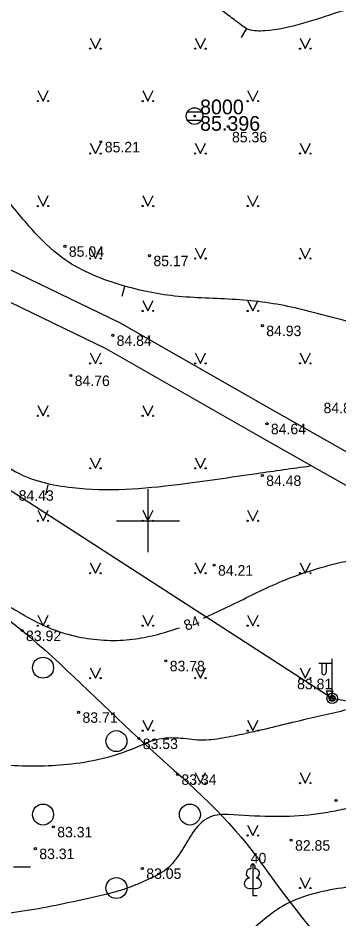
# Model space of a CAD drawing. Extents: x 576692 to 577659, y 273254 to 273799.
# Drawn here: x 577393.81 to 577409.11, y 273331.02 to 273373.96 of the extents above; entities that cross this region are included whole.
import ezdxf

# ---------------------------------------------------------------- set-up
doc = ezdxf.new("R2010")
doc.units = 0
for name, color, linetype in [('APGR_SARK_####_####_#', 7, 'Continuous'), ('BUVE_BALK_####_####_#', 7, 'Continuous'), ('CKOM_DEGV_ELEM_TKST_#', 7, 'Continuous'), ('CKOM_ELEM_####_####_#', 7, 'Continuous'), ('ELEK_ELEM_####_####_#', 7, 'Continuous'), ('GEOD_ELEM_####_TKST_#', 7, 'Continuous'), ('GEOD_SITP_####_TKST_#', 7, 'Continuous'), ('HIDT_REZV_####_TKST_#', 7, 'Continuous'), ('LKAN_ELEM_PAST_TKST_#', 7, 'Continuous'), ('RELJ_ELEM_####_####_#', 7, 'Continuous'), ('RELJ_HORZ_PAMT_####_#', 7, 'Continuous'), ('TERT_DIAM_####_TKST_#', 7, 'Continuous'), ('TERT_KONT_####_####_#', 7, 'Continuous'), ('TERT_KRND_####_####_#', 7, 'Continuous')]:
    doc.layers.add(name, color=color, linetype=linetype)

msp = doc.modelspace()

# ---------------------------------------------------------------- linework, layer by layer
at = {"layer": 'BUVE_BALK_####_####_#'}
msp.add_spline([(577351.643, 273371.209), (577352.97, 273370.365), (577358.673, 273367), (577364.631, 273363.026), (577370.451, 273359.144), (577374.944, 273356.298), (577379.507, 273353.374), (577386.453, 273349.697), (577394.005, 273344.768), (577399.57, 273339.622), (577404.74, 273334.558), (577406.081, 273332.747), (577417.004, 273319.803), (577424.343, 273307.723), (577430.766, 273297.003)], degree=3, dxfattribs=at)
at = {"layer": 'CKOM_ELEM_####_####_#'}
for p, q in [((577401.882, 273369.484), (577402.568, 273369.484)), ((577401.882, 273369.088), (577402.568, 273369.088)), ((577400, 273351.5), (577400, 273350)), ((577398.5, 273350), (577400, 273350)), ((577400, 273350), (577400, 273348.5)), ((577400, 273350), (577401.5, 273350))]:
    msp.add_line(p, q, dxfattribs=at)
for radius in [0.396, 0.04]:
    msp.add_circle((577402.225, 273369.286), radius, dxfattribs=at)
at = {"layer": 'ELEK_ELEM_####_####_#'}
for points in [[(577391.467, 273362.913), (577398.65, 273359.456), (577406.021, 273355.233), (577412.871, 273351.365), (577420.292, 273348.791), (577425.931, 273347.52), (577432.198, 273346.42), (577437.655, 273344.873)], [(577390.859, 273361.651), (577397.998, 273358.216), (577405.329, 273354.017), (577412.293, 273350.083), (577419.908, 273347.443), (577425.655, 273346.146), (577431.888, 273345.052), (577437.383, 273343.525)]]:
    msp.add_lwpolyline(points, dxfattribs=at)
at = {"layer": 'GEOD_ELEM_####_TKST_#'}
for points in [[(577377.283, 273359.412), (577377.897, 273358.674), (577379.255, 273357.174), (577380.64, 273355.714), (577383.588, 273352.98), (577384.522, 273352.221), (577385.467, 273351.478), (577387.392, 273350.041), (577391.505, 273347.163), (577392.246, 273346.659), (577392.991, 273346.173), (577393.758, 273345.702), (577394.156, 273345.472), (577394.567, 273345.244), (577395.744, 273344.73), (577396.968, 273344.417), (577398.206, 273344.301), (577398.819, 273344.316), (577399.423, 273344.378), (577400.465, 273344.587), (577401.502, 273344.903)], [(577402.648, 273345.358), (577403.733, 273345.863), (577404.799, 273346.387), (577405.869, 273346.895), (577406.969, 273347.349), (577409.969, 273348.184), (577410.557, 273348.29), (577411.144, 273348.374), (577412.32, 273348.401), (577413.763, 273348.275)]]:
    msp.add_spline(points, degree=3, dxfattribs=at)
at = {"layer": 'GEOD_SITP_####_TKST_#'}
for p, q in [((577404.462, 273373.031), (577404.711, 273373.465)), ((577398.771, 273360.701), (577398.906, 273361.182)), ((577395.132, 273351.23), (577395.24, 273351.718))]:
    msp.add_line(p, q, dxfattribs=at)
for points in [[(577428.168, 273375.168), (577425.139, 273374.524), (577422.826, 273374.012), (577421.708, 273373.799), (577420.774, 273373.753), (577420.519, 273373.817), (577420.27, 273373.998), (577420.215, 273374.174), (577420.192, 273374.445), (577420.452, 273375.593), (577420.77, 273377.049), (577420.839, 273377.78), (577420.801, 273378.145), (577420.758, 273378.327), (577420.605, 273378.529), (577420.356, 273378.736), (577419.735, 273378.92), (577419.279, 273378.779), (577418.774, 273378.388), (577418.548, 273378.191), (577418.308, 273378.004), (577417.593, 273377.512), (577416.866, 273377.059), (577415.479, 273376.297), (577414.768, 273376.01), (577414.048, 273375.75), (577412.594, 273375.276), (577410.845, 273374.731), (577409.09, 273374.234), (577405.568, 273373.347), (577404.8, 273373.416), (577404.197, 273373.813), (577403.641, 273374.234), (577402.637, 273375.138), (577400.863, 273377.135), (577400.246, 273377.889), (577397.139, 273381.946), (577394.643, 273385.194), (577394.142, 273385.923), (577389.748, 273392.641), (577389.025, 273393.685), (577388.671, 273394.211), (577388.503, 273394.481), (577388.344, 273394.756), (577388.194, 273395.081), (577387.08, 273397.531), (577386.491, 273398.74), (577385.827, 273399.914), (577385.168, 273400.844), (577384.435, 273401.715), (577382.946, 273403.439), (577382.886, 273403.517), (577382.101, 273404.728), (577381.363, 273405.968), (577379.875, 273408.44), (577379.085, 273409.645), (577377.613, 273411.807), (577377.113, 273412.672), (577375.561, 273415.995), (577375.548, 273416.03), (577375.543, 273416.041), (577375.54, 273416.049), (577375.316, 273417.411), (577375.414, 273418.826), (577375.464, 273419.186), (577375.526, 273419.545), (577375.594, 273420.266), (577375.521, 273421.363), (577375.434, 273422.397), (577375.251, 273423.095), (577375.076, 273423.421), (577374.843, 273423.729), (577374.575, 273423.928)], [(577429.591, 273361.951), (577428.311, 273361.772), (577427.265, 273361.772), (577424.852, 273362.177), (577423.195, 273361.65), (577421.402, 273360.267), (577420, 273360), (577419.611, 273359.734), (577419.101, 273357.06), (577418.153, 273356.539), (577416.36, 273356.29), (577414.77, 273356.692), (577414.204, 273357.222), (577414.068, 273358.431), (577414.75, 273360), (577412.925, 273359.58), (577411.269, 273359.239), (577409.996, 273359.395), (577407.012, 273360.145), (577404.198, 273360.541), (577401.27, 273360.711), (577398.625, 273361.263), (577395.896, 273362.55), (577394.467, 273363.895), (577392.827, 273365.875), (577391.37, 273367.743), (577389.588, 273370.842), (577388.428, 273374.351), (577387.382, 273378.908), (577385.882, 273384.893), (577385.006, 273387.129), (577383.563, 273389.463), (577382.149, 273391.657), (577381.116, 273393.793), (577379.843, 273396.411), (577378.669, 273398.449), (577376.774, 273401.208), (577375.388, 273403.458), (577374.087, 273405.552), (577372.744, 273407.052), (577371.612, 273409.075), (577370.34, 273411.755)], [(577367.535, 273400.415), (577367.632, 273400.396), (577368.086, 273400.276), (577368.539, 273400.107), (577369.41, 273399.689), (577370.202, 273399.194), (577370.923, 273398.612), (577371.583, 273397.936), (577372.847, 273396.347), (577373.41, 273395.522), (577373.928, 273394.663), (577374.372, 273393.829), (577374.868, 273393.037), (577375.066, 273392.807), (577375.289, 273392.601), (577375.518, 273392.399), (577375.733, 273392.182), (577376.123, 273391.703), (577376.436, 273391.164), (577376.661, 273390.559), (577376.819, 273389.946), (577376.917, 273389.326), (577376.958, 273388.7), (577377.035, 273384.769), (577377.062, 273382.493), (577377.152, 273380.383), (577377.225, 273379.329), (577377.306, 273378.276), (577377.53, 273376.383), (577377.743, 273375.378), (577378.809, 273371.569), (577379.1, 273370.371), (577380.81, 273363.592), (577384.769, 273360.093), (577387.183, 273359.124), (577388.703, 273358.125), (577393.707, 273352.334), (577396.398, 273351.581), (577401.423, 273351.732), (577405.187, 273352.259), (577407.728, 273352.617)], [(577365.349, 273362.547), (577366.492, 273359.379), (577367.657, 273356.774), (577368.348, 273355.221), (577368.942, 273353.903), (577369.751, 273352.312), (577370.6, 273350.741), (577371.46, 273349.176), (577372.301, 273347.602), (577372.313, 273347.578), (577372.318, 273347.565), (577372.725, 273346.371), (577373.087, 273345.166), (577373.611, 273342.714), (577374.117, 273339.024), (577374.185, 273338.496), (577374.401, 273337.896), (577375.225, 273336.489), (577376.078, 273335.117), (577376.96, 273333.766), (577377.865, 273332.425), (577379.066, 273330.747), (577379.449, 273330.333), (577381.126, 273328.886), (577383.664, 273326.829), (577384.277, 273326.41), (577384.983, 273326.11), (577385.688, 273325.954), (577386.394, 273325.827), (577387.807, 273325.659), (577389.219, 273325.598), (577390.63, 273325.637), (577393.764, 273325.89), (577396.896, 273326.271), (577397.957, 273326.471), (577398.463, 273326.676), (577400.522, 273327.818), (577403.378, 273329.367), (577403.504, 273329.436)], [(577374.666, 273358.396), (577376.051, 273357.03), (577377.034, 273355.545), (577377.436, 273354.34), (577378.038, 273352.072), (577378.447, 273351.113), (577379.161, 273349.602), (577382.257, 273343.752), (577383.355, 273342.192), (577385.507, 273340.587), (577388.608, 273339.291), (577393.269, 273338.365), (577396.151, 273338.396), (577399.386, 273339.187), (577400.243, 273339.537), (577401.439, 273339.658), (577402.489, 273339.561), (577403.576, 273339.658), (577404.627, 273339.863)], [(577433.6, 273344.538), (577432.331, 273344.425), (577428.329, 273343.993), (577424.327, 273343.558), (577423.939, 273343.516), (577422.535, 273343.441), (577421.126, 273343.454), (577419.716, 273343.473), (577418.309, 273343.414), (577417.279, 273343.287), (577416.259, 273343.097), (577414.252, 273342.552), (577413.544, 273342.297), (577412.853, 273342.006), (577412.16, 273341.722), (577411.45, 273341.489), (577409.186, 273340.919), (577406.91, 273340.394), (577406.728, 273340.353), (577405.457, 273340.038), (577404.627, 273339.863)], [(577436.926, 273341.357), (577436.801, 273341.351), (577436.501, 273341.348), (577436.201, 273341.352), (577435.9, 273341.355), (577435.6, 273341.355), (577433.341, 273341.297), (577431.085, 273341.164), (577428.648, 273340.918), (577426.22, 273340.601), (577425.346, 273340.468), (577424.475, 273340.315), (577423.167, 273340.072), (577421.862, 273339.813), (577420.561, 273339.535), (577419.265, 273339.23), (577417.933, 273338.835), (577416.627, 273338.358), (577415.324, 273337.868), (577414.004, 273337.431), (577413.092, 273337.194), (577412.191, 273336.97), (577409.484, 273336.291), (577408.582, 273336.103), (577408.127, 273336.032), (577407.668, 273335.975), (577405.837, 273335.903), (577403.821, 273336)], [(577438.037, 273338.047), (577437.356, 273337.892), (577436.794, 273337.855), (577434.758, 273337.832), (577432.721, 273337.847), (577430.684, 273337.856), (577428.648, 273337.815), (577427.554, 273337.709), (577426.421, 273337.511), (577425.297, 273337.272), (577424.173, 273337.028), (577423.039, 273336.814), (577422.483, 273336.751), (577422.204, 273336.728), (577421.926, 273336.699), (577420.565, 273336.512), (577419.892, 273336.377), (577419.558, 273336.29), (577419.228, 273336.188), (577418.233, 273335.79), (577417.274, 273335.32), (577416.324, 273334.837), (577415.353, 273334.4), (577414.126, 273333.918), (577412.892, 273333.449), (577411.775, 273333.056), (577411.209, 273332.88), (577410.632, 273332.721), (577409.249, 273332.497), (577406.396, 273331.622), (577404.752, 273330.343), (577403.504, 273329.436)], [(577403.821, 273336), (577403.397, 273335.995), (577402.563, 273335.634), (577401.932, 273334.81), (577401.328, 273333.877), (577400.982, 273333.48), (577400.576, 273333.189), (577400.034, 273332.922), (577399.483, 273332.674), (577398.918, 273332.457), (577398.335, 273332.284), (577396.664, 273331.891), (577394.992, 273331.553), (577391.623, 273331.126), (577390.761, 273331.092), (577389.126, 273331.228), (577387.352, 273331.537), (577385.794, 273332.216), (577384.764, 273332.86)], [(577406.769, 273302.234), (577406.584, 273301.663), (577405.9, 273300.957), (577402.167, 273299.178), (577400.888, 273298.892), (577399.533, 273299.138), (577399.087, 273299.293), (577398.653, 273299.467), (577398.22, 273299.634), (577397.774, 273299.766), (577396.144, 273300.063), (577394.941, 273300.201), (577393.912, 273300.437), (577393.884, 273300.456), (577393.73, 273300.6), (577393.508, 273300.827), (577390.651, 273303.925), (577390.122, 273304.481), (577389.712, 273304.926), (577388.683, 273306.019), (577388.224, 273306.436), (577387.181, 273307.383), (577386.736, 273307.794), (577384.612, 273309.575), (577382.507, 273311.191), (577381.106, 273312.17), (577380.51, 273312.497), (577378.463, 273313.217), (577376, 273313.814), (577373.403, 273314.511), (577372.724, 273314.746), (577367.847, 273316.57), (577367.311, 273316.797), (577363.69, 273318.591), (577363.001, 273319.016), (577362.637, 273319.452), (577361.957, 273320.387), (577361.931, 273320.432), (577360.768, 273323.045), (577360.288, 273324.39), (577359.872, 273325.768), (577359.871, 273325.774), (577359.871, 273325.778), (577359.868, 273325.805), (577359.369, 273332.826), (577359.391, 273333.509), (577359.449, 273334.192), (577359.595, 273335.191)]]:
    msp.add_spline(points, degree=3, dxfattribs=at)
at = {"layer": 'LKAN_ELEM_PAST_TKST_#'}
for p, q in [((577397.25, 273373), (577397.5, 273372.5)), ((577397.5, 273372.5), (577397.75, 273373)), ((577402.25, 273373), (577402.5, 273372.5)), ((577402.5, 273372.5), (577402.75, 273373)), ((577407.25, 273373), (577407.5, 273372.5)), ((577407.5, 273372.5), (577407.75, 273373)), ((577394.75, 273370.5), (577395, 273370)), ((577395, 273370), (577395.25, 273370.5)), ((577399.75, 273370.5), (577400, 273370)), ((577400, 273370), (577400.25, 273370.5)), ((577404.75, 273370.5), (577405, 273370)), ((577405, 273370), (577405.25, 273370.5)), ((577397.25, 273368), (577397.5, 273367.5)), ((577397.5, 273367.5), (577397.75, 273368)), ((577402.25, 273368), (577402.5, 273367.5)), ((577402.5, 273367.5), (577402.75, 273368)), ((577407.25, 273368), (577407.5, 273367.5)), ((577407.5, 273367.5), (577407.75, 273368)), ((577394.75, 273365.5), (577395, 273365)), ((577395, 273365), (577395.25, 273365.5)), ((577399.75, 273365.5), (577400, 273365)), ((577400, 273365), (577400.25, 273365.5)), ((577404.75, 273365.5), (577405, 273365)), ((577405, 273365), (577405.25, 273365.5)), ((577397.25, 273363), (577397.5, 273362.5)), ((577397.5, 273362.5), (577397.75, 273363)), ((577402.25, 273363), (577402.5, 273362.5)), ((577402.5, 273362.5), (577402.75, 273363)), ((577407.25, 273363), (577407.5, 273362.5)), ((577407.5, 273362.5), (577407.75, 273363)), ((577399.75, 273360.5), (577400, 273360)), ((577400, 273360), (577400.25, 273360.5)), ((577404.75, 273360.5), (577405, 273360)), ((577405, 273360), (577405.25, 273360.5)), ((577397.25, 273358), (577397.5, 273357.5)), ((577397.5, 273357.5), (577397.75, 273358)), ((577402.25, 273358), (577402.5, 273357.5)), ((577402.5, 273357.5), (577402.75, 273358)), ((577407.25, 273358), (577407.5, 273357.5)), ((577407.5, 273357.5), (577407.75, 273358)), ((577394.75, 273355.5), (577395, 273355)), ((577395, 273355), (577395.25, 273355.5)), ((577399.75, 273355.5), (577400, 273355)), ((577400, 273355), (577400.25, 273355.5)), ((577397.25, 273353), (577397.5, 273352.5)), ((577397.5, 273352.5), (577397.75, 273353)), ((577402.25, 273353), (577402.5, 273352.5)), ((577402.5, 273352.5), (577402.75, 273353)), ((577394.75, 273350.5), (577395, 273350)), ((577395, 273350), (577395.25, 273350.5)), ((577399.75, 273350.5), (577400, 273350)), ((577400, 273350), (577400.25, 273350.5)), ((577404.75, 273350.5), (577405, 273350)), ((577405, 273350), (577405.25, 273350.5)), ((577397.25, 273348), (577397.5, 273347.5)), ((577397.5, 273347.5), (577397.75, 273348)), ((577402.25, 273348), (577402.5, 273347.5)), ((577402.5, 273347.5), (577402.75, 273348)), ((577407.25, 273348), (577407.5, 273347.5)), ((577407.5, 273347.5), (577407.75, 273348)), ((577394.75, 273345.5), (577395, 273345)), ((577395, 273345), (577395.25, 273345.5)), ((577399.75, 273345.5), (577400, 273345)), ((577400, 273345), (577400.25, 273345.5)), ((577404.75, 273345.5), (577405, 273345)), ((577405, 273345), (577405.25, 273345.5)), ((577397.25, 273343), (577397.5, 273342.5)), ((577397.5, 273342.5), (577397.75, 273343)), ((577402.25, 273343), (577402.5, 273342.5)), ((577402.5, 273342.5), (577402.75, 273343)), ((577407.25, 273343), (577407.5, 273342.5)), ((577407.5, 273342.5), (577407.75, 273343)), ((577399.75, 273340.5), (577400, 273340)), ((577400, 273340), (577400.25, 273340.5)), ((577404.75, 273340.5), (577405, 273340)), ((577405, 273340), (577405.25, 273340.5)), ((577402.25, 273338), (577402.5, 273337.5)), ((577402.5, 273337.5), (577402.75, 273338)), ((577407.25, 273338), (577407.5, 273337.5)), ((577407.5, 273337.5), (577407.75, 273338)), ((577404.75, 273335.5), (577405, 273335)), ((577405, 273335), (577405.25, 273335.5)), ((577393.599, 273333.506), (577394.399, 273333.506)), ((577407.25, 273333), (577407.5, 273332.5)), ((577407.5, 273332.5), (577407.75, 273333)), ((577405.001, 273332.495), (577405.001, 273332.148)), ((577405.001, 273332.148), (577405.201, 273332.148))]:
    msp.add_line(p, q, dxfattribs=at)
for points in [[(577405.001, 273333.648), (577405.001, 273332.495)], [(577405.09, 273333.416), (577405.089, 273333.417)]]:
    msp.add_lwpolyline(points, dxfattribs=at)
for centre, radius in [((577397.25, 273372.5), 0.028), ((577397.75, 273372.5), 0.0263), ((577402.25, 273372.5), 0.028), ((577402.75, 273372.5), 0.0263), ((577407.25, 273372.5), 0.028), ((577407.75, 273372.5), 0.0263), ((577394.75, 273370), 0.028), ((577395.25, 273370), 0.0263), ((577399.75, 273370), 0.028), ((577400.25, 273370), 0.0263), ((577404.75, 273370), 0.028), ((577405.25, 273370), 0.0263), ((577397.25, 273367.5), 0.028), ((577397.75, 273367.5), 0.0263), ((577402.25, 273367.5), 0.028), ((577402.75, 273367.5), 0.0263), ((577407.25, 273367.5), 0.028), ((577407.75, 273367.5), 0.0263), ((577394.75, 273365), 0.028), ((577395.25, 273365), 0.0263), ((577399.75, 273365), 0.028), ((577400.25, 273365), 0.0263), ((577404.75, 273365), 0.028), ((577405.25, 273365), 0.0263), ((577397.25, 273362.5), 0.028), ((577397.75, 273362.5), 0.0263), ((577402.25, 273362.5), 0.028), ((577402.75, 273362.5), 0.0263), ((577407.25, 273362.5), 0.028), ((577407.75, 273362.5), 0.0263), ((577399.75, 273360), 0.028), ((577400.25, 273360), 0.0263), ((577404.75, 273360), 0.028), ((577405.25, 273360), 0.0263), ((577397.25, 273357.5), 0.028), ((577397.75, 273357.5), 0.0263), ((577402.25, 273357.5), 0.028), ((577402.75, 273357.5), 0.0263), ((577407.25, 273357.5), 0.028), ((577407.75, 273357.5), 0.0263), ((577394.75, 273355), 0.028), ((577395.25, 273355), 0.0263), ((577399.75, 273355), 0.028), ((577400.25, 273355), 0.0263), ((577397.25, 273352.5), 0.028), ((577397.75, 273352.5), 0.0263), ((577402.25, 273352.5), 0.028), ((577402.75, 273352.5), 0.0263), ((577394.75, 273350), 0.028), ((577395.25, 273350), 0.0263), ((577399.75, 273350), 0.028), ((577400.25, 273350), 0.0263), ((577404.75, 273350), 0.028), ((577405.25, 273350), 0.0263), ((577397.25, 273347.5), 0.028), ((577397.75, 273347.5), 0.0263), ((577402.25, 273347.5), 0.028), ((577402.75, 273347.5), 0.0263), ((577407.25, 273347.5), 0.028), ((577407.75, 273347.5), 0.0263), ((577394.75, 273345), 0.028), ((577399.75, 273345), 0.028), ((577404.75, 273345), 0.028), ((577395.25, 273345), 0.0263), ((577400.25, 273345), 0.0263), ((577405.25, 273345), 0.0263), ((577395, 273343), 0.5), ((577397.25, 273342.5), 0.028), ((577397.75, 273342.5), 0.0263), ((577402.25, 273342.5), 0.028), ((577402.75, 273342.5), 0.0263), ((577407.25, 273342.5), 0.028), ((577407.75, 273342.5), 0.0263), ((577398.5, 273339.5), 0.5), ((577399.75, 273340), 0.028), ((577400.25, 273340), 0.0263), ((577404.75, 273340), 0.028), ((577405.25, 273340), 0.0263), ((577402.25, 273337.5), 0.028), ((577402.75, 273337.5), 0.0263), ((577407.25, 273337.5), 0.028), ((577407.75, 273337.5), 0.0263), ((577395, 273336), 0.5), ((577402, 273336), 0.5), ((577404.75, 273335), 0.028), ((577405.25, 273335), 0.0263), ((577398.5, 273332.5), 0.5), ((577407.25, 273332.5), 0.028), ((577407.75, 273332.5), 0.0263)]:
    msp.add_circle(centre, radius, dxfattribs=at)
for centre, major_axis, ratio, start_param, end_param in [((577405.001, 273333.498), (0, -0.15), 0.707107, 3.14537, 5.287485), ((577405, 273333.498), (0, -0.15), 0.707107, 0.995701, 3.137816), ((577404.873, 273333.203), (-0.039, -0.212), 0.861323, 3.141593, 6.283185), ((577405.129, 273333.203), (0.039, -0.212), 0.861323, 0, 3.141593), ((577404.911, 273332.741), (0.307, 0.095), 0.814445, 1.570796, 4.752015), ((577405.09, 273332.741), (-0.307, 0.095), 0.814445, 1.531171, 4.712389)]:
    msp.add_ellipse(centre, major_axis=major_axis, ratio=ratio, start_param=start_param, end_param=end_param, dxfattribs=at)
at = {"layer": 'RELJ_ELEM_####_####_#'}
msp.add_lwpolyline([(577408.514, 273341.89), (577408.814, 273341.89), (577408.664, 273341.457)], close=True, dxfattribs=at)
for centre in [(577403.822, 273368.787), (577397.759, 273368.056), (577396.045, 273363.08), (577400.076, 273362.632), (577405.455, 273359.3), (577398.324, 273358.836), (577396.323, 273356.921), (577405.675, 273354.625), (577405.451, 273352.16), (577403.156, 273347.885), (577394.005, 273344.768), (577400.854, 273343.326), (577396.697, 273340.873), (577399.57, 273339.622), (577401.413, 273337.916), (577408.965, 273336.67), (577395.493, 273335.414), (577406.827, 273334.778), (577394.637, 273334.377), (577399.736, 273333.434)]:
    msp.add_circle(centre, 0.05, dxfattribs=at)
at = {"layer": 'TERT_DIAM_####_TKST_#'}
for p, q in [((577408.781, 273341.539), (577408.781, 273343.422)), ((577408.781, 273343.206), (577408.146, 273343.201)), ((577408.281, 273343.202), (577408.281, 273342.81)), ((577408.491, 273343.204), (577408.491, 273342.81))]:
    msp.add_line(p, q, dxfattribs=at)
for radius in [0.25, 0.09]:
    msp.add_circle((577408.781, 273341.539), radius, dxfattribs=at)
msp.add_ellipse((577408.386, 273342.81), major_axis=(0, 0.151), ratio=0.695971, start_param=1.570796, end_param=4.712389, dxfattribs=at)
at = {"layer": 'TERT_KONT_####_####_#'}
for radius in [0.141, 0.0126]:
    msp.add_circle((577408.781, 273341.539), radius, dxfattribs=at)
at = {"layer": 'TERT_KRND_####_####_#'}
msp.add_lwpolyline([(577471.439, 273417.943), (577504.938, 273370.442), (577469.56, 273330.315), (577408.781, 273341.539), (577378.053, 273361.375), (577348.46, 273393.654), (577360.328, 273412.589)], dxfattribs=at)

# ---------------------------------------------------------------- texts
at = {"layer": 'APGR_SARK_####_####_#'}
msp.add_text(' 40', height=0.5, dxfattribs=at).set_placement((577404.714, 273333.674))
at = {"layer": 'CKOM_DEGV_ELEM_TKST_#'}
for s, p in [(' 8000', (577402.225, 273369.371)), (' 85.396', (577402.225, 273368.586))]:
    msp.add_text(s, height=0.7, dxfattribs=at).set_placement(p)
at = {"layer": 'HIDT_REZV_####_TKST_#'}
for s, p in [(' 85.36', (577403.822, 273368.033)), (' 85.21', (577397.759, 273367.556)), (' 85.04', (577396.045, 273362.58)), (' 85.17', (577400.076, 273362.132)), (' 84.93', (577405.455, 273358.8)), (' 84.84', (577398.324, 273358.336)), (' 84.76', (577396.323, 273356.421)), (' 84.80', (577408.183, 273355.127)), (' 84.64', (577405.675, 273354.125)), (' 84.48', (577405.451, 273351.66)), (' 84.43', (577393.655, 273350.955)), (' 84.21', (577403.156, 273347.385)), (' 83.92', (577394.005, 273344.268)), (' 83.78', (577400.854, 273342.826)), (' 83.81', (577406.925, 273341.972)), (' 83.71', (577396.697, 273340.373)), (' 83.53', (577399.57, 273339.122)), (' 83.34', (577401.413, 273337.416)), (' 83.31', (577395.493, 273334.914)), (' 82.85', (577406.827, 273334.278)), (' 83.31', (577394.637, 273333.877)), (' 83.05', (577399.736, 273332.934))]:
    msp.add_text(s, height=0.5, dxfattribs=at).set_placement(p)
at = {"layer": 'RELJ_HORZ_PAMT_####_#'}
msp.add_text('84', height=0.5, rotation=21.7903, dxfattribs=at).set_placement((577401.832, 273344.751))

doc.saveas('drawing.dxf')
